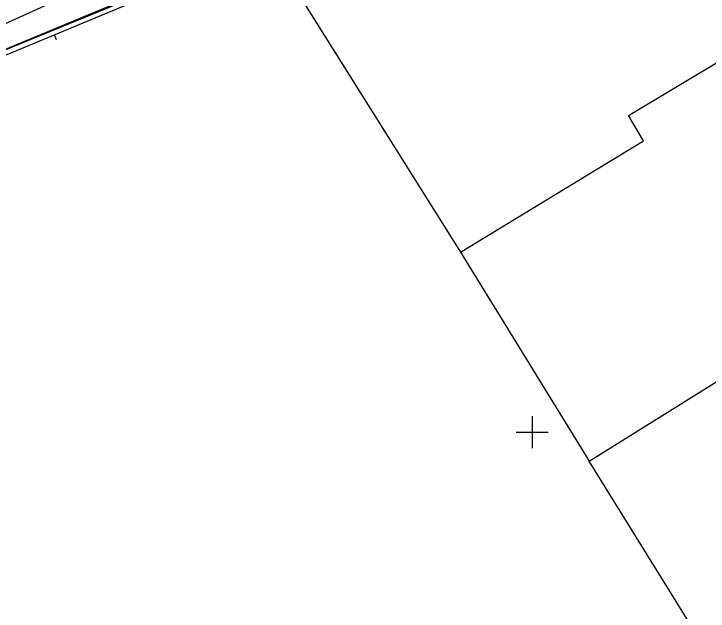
# Model space of a CAD drawing. Extents: x -711081 to -709338, y -1025122 to -1024092.
# Drawn here: x -710516.33 to -710494.46, y -1024855.64 to -1024836.82 of the extents above; entities that cross this region are included whole.
import ezdxf

# ---------------------------------------------------------------- set-up
doc = ezdxf.new("R2010")
doc.units = 0
for name, color, linetype in [('Z_hektometricka_sit', 7, 'Continuous'), ('Z_katastr_hranice', 7, 'Continuous'), ('Z_katastr_vnitrni_kresba', 7, 'Continuous'), ('Z_ploty', 7, 'Continuous'), ('Z_ploty_znacky', 7, 'Continuous'), ('Z_rozhranni', 7, 'Continuous')]:
    doc.layers.add(name, color=color, linetype=linetype)

# ---------------------------------------------------------------- blocks, each defined once
blk = doc.blocks.new('Z210')
blk.add_line((0, 0), (0, 0.17))

msp = doc.modelspace()

# ---------------------------------------------------------------- linework, layer by layer
at = {"layer": 'Z_hektometricka_sit'}
for p, q in [((-710500, -1024849.5), (-710500, -1024850.5)), ((-710500.5, -1024850), (-710499.5, -1024850))]:
    msp.add_line(p, q, dxfattribs=at)
at = {"layer": 'Z_katastr_hranice'}
for p, q in [((-710508.38, -1024834.58), (-710526.89, -1024842.16)), ((-710508.38, -1024834.58), (-710502.26, -1024844.33)), ((-710498.2, -1024850.91), (-710481.94, -1024840.76)), ((-710502.26, -1024844.33), (-710498.2, -1024850.91)), ((-710490.14, -1024863.92), (-710498.2, -1024850.91))]:
    msp.add_line(p, q, dxfattribs=at)
at = {"layer": 'Z_katastr_vnitrni_kresba'}
for p, q in [((-710496.97, -1024840.02), (-710492.12, -1024837.11)), ((-710496.49, -1024840.82), (-710496.97, -1024840.02)), ((-710502.26, -1024844.33), (-710496.49, -1024840.82))]:
    msp.add_line(p, q, dxfattribs=at)
at = {"layer": 'Z_ploty'}
for p, q in [((-710520.9, -1024839.71), (-710512.53, -1024836.23)), ((-710520.83, -1024839.87), (-710512.46, -1024836.39))]:
    msp.add_line(p, q, dxfattribs=at)
at = {"layer": 'Z_rozhranni'}
msp.add_line((-710520.71, -1024838.98), (-710514.05, -1024835.96), dxfattribs=at)

# ---------------------------------------------------------------- block references
at = {"layer": 'Z_ploty_znacky', "rotation": -157.40000000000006}
msp.add_blockref('Z210', (-710515.06, -1024837.47), dxfattribs=at)

doc.saveas('drawing.dxf')
